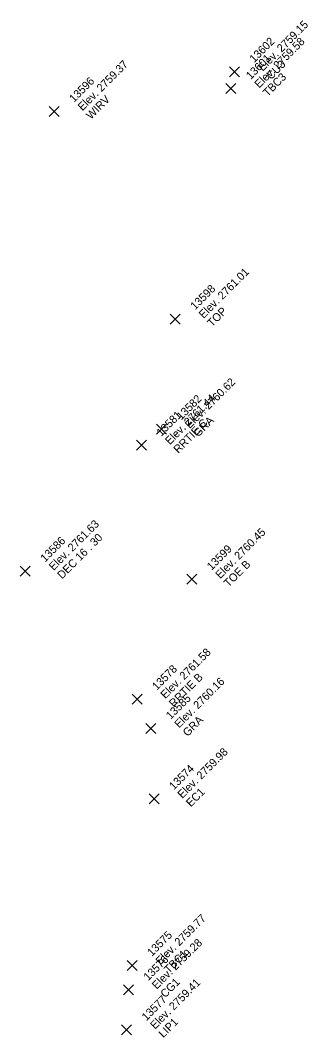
# Model space of a CAD drawing. Extents: x 2493999 to 2503109, y 700767 to 706646.
# Drawn here: x 2502184.94 to 2502193.57, y 702680.17 to 702710.67 of the extents above; entities that cross this region are included whole.
import ezdxf

# ---------------------------------------------------------------- set-up
doc = ezdxf.new("R2010")
doc.units = 0
doc.layers.add('ALG_CL_BLUE_Horiz', color=7, linetype='Continuous')
doc.layers.add('DES_SURFACE_Existing-Ground', color=7, linetype='Continuous')

msp = doc.modelspace()

# ---------------------------------------------------------------- linework, layer by layer
at = {"layer": 'ALG_CL_BLUE_Horiz'}
for points in [[(2502191.372, 702709.131), (2502191.222, 702709.281), (2502191.372, 702709.131), (2502191.222, 702708.981), (2502191.372, 702709.131), (2502191.522, 702708.981), (2502191.372, 702709.131), (2502191.522, 702709.281)], [(2502191.267, 702708.624), (2502191.117, 702708.774), (2502191.267, 702708.624), (2502191.117, 702708.474), (2502191.267, 702708.624), (2502191.417, 702708.474), (2502191.267, 702708.624), (2502191.417, 702708.774)], [(2502185.962, 702707.94), (2502185.812, 702708.09), (2502185.962, 702707.94), (2502185.812, 702707.79), (2502185.962, 702707.94), (2502186.112, 702707.79), (2502185.962, 702707.94), (2502186.112, 702708.09)], [(2502189.597, 702701.716), (2502189.447, 702701.866), (2502189.597, 702701.716), (2502189.447, 702701.566), (2502189.597, 702701.716), (2502189.747, 702701.566), (2502189.597, 702701.716), (2502189.747, 702701.866)], [(2502189.183, 702698.416), (2502189.033, 702698.566), (2502189.183, 702698.416), (2502189.033, 702698.266), (2502189.183, 702698.416), (2502189.333, 702698.266), (2502189.183, 702698.416), (2502189.333, 702698.566)], [(2502188.582, 702697.93), (2502188.432, 702698.08), (2502188.582, 702697.93), (2502188.432, 702697.78), (2502188.582, 702697.93), (2502188.732, 702697.78), (2502188.582, 702697.93), (2502188.732, 702698.08)], [(2502185.094, 702694.16), (2502184.944, 702694.31), (2502185.094, 702694.16), (2502184.944, 702694.01), (2502185.094, 702694.16), (2502185.244, 702694.01), (2502185.094, 702694.16), (2502185.244, 702694.31)], [(2502190.093, 702693.915), (2502189.943, 702694.065), (2502190.093, 702693.915), (2502189.943, 702693.765), (2502190.093, 702693.915), (2502190.243, 702693.765), (2502190.093, 702693.915), (2502190.243, 702694.065)], [(2502188.449, 702690.316), (2502188.299, 702690.466), (2502188.449, 702690.316), (2502188.299, 702690.166), (2502188.449, 702690.316), (2502188.599, 702690.166), (2502188.449, 702690.316), (2502188.599, 702690.466)], [(2502188.862, 702689.439), (2502188.712, 702689.589), (2502188.862, 702689.439), (2502188.712, 702689.289), (2502188.862, 702689.439), (2502189.012, 702689.289), (2502188.862, 702689.439), (2502189.012, 702689.589)], [(2502188.96, 702687.329), (2502188.81, 702687.479), (2502188.96, 702687.329), (2502188.81, 702687.179), (2502188.96, 702687.329), (2502189.11, 702687.179), (2502188.96, 702687.329), (2502189.11, 702687.479)], [(2502188.3, 702682.339), (2502188.15, 702682.489), (2502188.3, 702682.339), (2502188.15, 702682.189), (2502188.3, 702682.339), (2502188.45, 702682.189), (2502188.3, 702682.339), (2502188.45, 702682.489)], [(2502188.189, 702681.607), (2502188.039, 702681.757), (2502188.189, 702681.607), (2502188.039, 702681.457), (2502188.189, 702681.607), (2502188.339, 702681.457), (2502188.189, 702681.607), (2502188.339, 702681.757)], [(2502188.136, 702680.409), (2502187.986, 702680.559), (2502188.136, 702680.409), (2502187.986, 702680.259), (2502188.136, 702680.409), (2502188.286, 702680.259), (2502188.136, 702680.409), (2502188.286, 702680.559)]]:
    msp.add_lwpolyline(points, dxfattribs=at)

# ---------------------------------------------------------------- texts
at = {"layer": 'DES_SURFACE_Existing-Ground'}
for s, p in [('Elev. 2759.15', (2502192.221, 702709.131)), ('13602', (2502191.966, 702709.386)), ('Elev. 2759.58', (2502192.116, 702708.624)), ('Elev. 2759.37', (2502186.811, 702707.94)), ('13601', (2502191.861, 702708.879)), ('CU3', (2502192.475, 702708.876)), ('13596', (2502186.556, 702708.195)), ('TBC3', (2502192.37, 702708.369)), ('WIRV', (2502187.065, 702707.685)), ('Elev. 2761.01', (2502190.446, 702701.716)), ('13598', (2502190.191, 702701.971)), ('TOP', (2502190.7, 702701.461)), ('Elev. 2760.62', (2502190.032, 702698.416)), ('Elev. 2761.44', (2502189.431, 702697.93)), ('13582', (2502189.777, 702698.671)), ('13581', (2502189.176, 702698.185)), ('RRTIE C', (2502189.685, 702697.675)), ('GRA', (2502190.286, 702698.161)), ('Elev. 2761.63', (2502185.943, 702694.16)), ('Elev. 2760.45', (2502190.942, 702693.915)), ('13586', (2502185.688, 702694.415)), ('DEC 16 . 30', (2502186.197, 702693.905)), ('13599', (2502190.687, 702694.17)), ('TOE B', (2502191.196, 702693.66)), ('Elev. 2761.58', (2502189.298, 702690.316)), ('13578', (2502189.043, 702690.571)), ('RRTIE B', (2502189.552, 702690.061)), ('Elev. 2760.16', (2502189.711, 702689.439)), ('13585', (2502189.456, 702689.694)), ('GRA', (2502189.965, 702689.184)), ('Elev. 2759.98', (2502189.809, 702687.329)), ('13574', (2502189.554, 702687.584)), ('EC1', (2502190.063, 702687.074)), ('Elev. 2759.77', (2502189.149, 702682.339)), ('13575', (2502188.894, 702682.594)), ('Elev. 2759.28', (2502189.038, 702681.607)), ('13576', (2502188.783, 702681.862)), ('TBC1', (2502189.403, 702682.084)), ('Elev. 2759.41', (2502188.985, 702680.409)), ('CG1', (2502189.292, 702681.352)), ('13577', (2502188.73, 702680.664)), ('LIP1', (2502189.239, 702680.154))]:
    msp.add_text(s, height=0.24, rotation=45, dxfattribs=at).set_placement(p)

doc.saveas('drawing.dxf')
